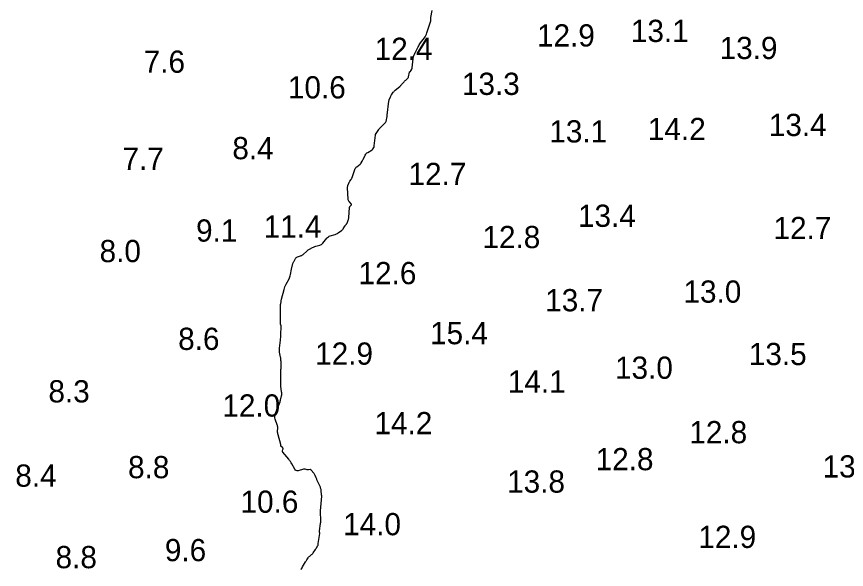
# Model space of a CAD drawing. Extents: x 815352 to 820877, y 582403 to 597439.
# Drawn here: x 820344.2 to 820530.8, y 589698.1 to 589822.5 of the extents above; entities that cross this region are included whole.
import ezdxf

# ---------------------------------------------------------------- set-up
doc = ezdxf.new("R2010")
doc.units = 0
doc.layers.add('V-CONT-EL12', color=7, linetype='Continuous')
doc.layers.add('V-TOPO-SOUN', color=7, linetype='Continuous')

msp = doc.modelspace()

# ---------------------------------------------------------------- linework, layer by layer
at = {"layer": 'V-CONT-EL12'}
msp.add_lwpolyline([(820408.05, 589698.1), (820408.21, 589698.3), (820408.35, 589698.5), (820408.49, 589698.72), (820409.14, 589699.82), (820409.21, 589699.93), (820409.28, 589700.05), (820409.35, 589700.17), (820409.43, 589700.28), (820409.74, 589700.75), (820409.82, 589700.86), (820409.9, 589700.96), (820409.99, 589701.05), (820410.09, 589701.14), (820410.51, 589701.47), (820410.61, 589701.56), (820410.7, 589701.65), (820410.78, 589701.75), (820410.86, 589701.86), (820411.38, 589702.65), (820411.44, 589702.74), (820411.5, 589702.83), (820411.55, 589702.92), (820411.61, 589703.02), (820411.92, 589703.51), (820411.94, 589703.55), (820411.95, 589703.58), (820411.96, 589703.62), (820411.97, 589703.66), (820411.99, 589703.82), (820412, 589703.85), (820412, 589703.89), (820412.01, 589703.93), (820412.01, 589703.97), (820412.32, 589706.25), (820412.33, 589706.3), (820412.33, 589706.35), (820412.32, 589706.4), (820412.31, 589706.44), (820412.27, 589706.64), (820412.27, 589706.69), (820412.26, 589706.74), (820412.26, 589706.79), (820412.27, 589706.84), (820412.52, 589708.46), (820412.53, 589708.53), (820412.54, 589708.6), (820412.55, 589708.67), (820412.55, 589708.74), (820412.57, 589709.02), (820412.57, 589709.09), (820412.57, 589709.16), (820412.57, 589709.23), (820412.57, 589709.3), (820412.54, 589710.95), (820412.53, 589710.98), (820412.53, 589711.01), (820412.53, 589711.04), (820412.52, 589711.08), (820412.49, 589711.2), (820412.48, 589711.23), (820412.48, 589711.26), (820412.47, 589711.29), (820412.48, 589711.33), (820412.8, 589714.63), (820412.8, 589714.65), (820412.8, 589714.68), (820412.8, 589714.7), (820412.79, 589714.72), (820412.77, 589714.82), (820412.76, 589714.84), (820412.76, 589714.87), (820412.76, 589714.89), (820412.75, 589714.91), (820412.65, 589715.93), (820412.63, 589716.11), (820412.59, 589716.28), (820412.54, 589716.45), (820412.47, 589716.62), (820411.78, 589718.16), (820411.71, 589718.3), (820411.65, 589718.44), (820411.59, 589718.58), (820411.53, 589718.72), (820411.29, 589719.28), (820411.22, 589719.42), (820411.15, 589719.55), (820411.07, 589719.68), (820410.98, 589719.8), (820410.43, 589720.49), (820410.37, 589720.55), (820410.3, 589720.58), (820410.23, 589720.6), (820410.15, 589720.6), (820409.81, 589720.55), (820409.73, 589720.54), (820409.64, 589720.54), (820409.56, 589720.55), (820409.48, 589720.57), (820409.08, 589720.69), (820408.99, 589720.72), (820408.9, 589720.73), (820408.8, 589720.72), (820408.71, 589720.7), (820407.45, 589720.36), (820407.23, 589720.33), (820407.04, 589720.37), (820406.87, 589720.48), (820406.74, 589720.67), (820406.08, 589721.89), (820405.93, 589722.16), (820405.76, 589722.43), (820405.57, 589722.68), (820405.37, 589722.92), (820404.01, 589724.51), (820403.96, 589724.58), (820403.94, 589724.65), (820403.93, 589724.73), (820403.95, 589724.82), (820404.07, 589725.16), (820404.09, 589725.25), (820404.08, 589725.33), (820404.05, 589725.4), (820404, 589725.47), (820403.58, 589725.89), (820403.56, 589725.92), (820403.55, 589725.94), (820403.55, 589725.97), (820403.55, 589726), (820403.57, 589726.12), (820403.57, 589726.15), (820403.57, 589726.18), (820403.57, 589726.21), (820403.56, 589726.24), (820402.95, 589728.46), (820402.9, 589728.64), (820402.88, 589728.83), (820402.86, 589729.02), (820402.86, 589729.21), (820402.89, 589729.97), (820402.88, 589730.16), (820402.86, 589730.34), (820402.82, 589730.52), (820402.77, 589730.7), (820402.29, 589731.98), (820402.22, 589732.26), (820402.2, 589732.53), (820402.23, 589732.8), (820402.31, 589733.07), (820403.27, 589735.45), (820403.34, 589735.64), (820403.4, 589735.83), (820403.46, 589736.02), (820403.51, 589736.21), (820403.75, 589737.21), (820403.77, 589737.29), (820403.78, 589737.37), (820403.79, 589737.45), (820403.79, 589737.54), (820403.78, 589737.87), (820403.78, 589737.95), (820403.77, 589738.03), (820403.76, 589738.11), (820403.75, 589738.19), (820403.66, 589738.71), (820403.64, 589738.82), (820403.63, 589738.94), (820403.62, 589739.05), (820403.62, 589739.17), (820403.56, 589741.87), (820403.55, 589742), (820403.56, 589742.12), (820403.56, 589742.25), (820403.57, 589742.37), (820403.61, 589743.07), (820403.61, 589743.1), (820403.62, 589743.12), (820403.62, 589743.15), (820403.62, 589743.17), (820403.63, 589743.28), (820403.63, 589743.3), (820403.63, 589743.33), (820403.63, 589743.35), (820403.63, 589743.38), (820403.63, 589744.8), (820403.63, 589744.89), (820403.63, 589744.98), (820403.62, 589745.07), (820403.62, 589745.16), (820403.59, 589745.51), (820403.58, 589745.6), (820403.57, 589745.69), (820403.55, 589745.78), (820403.54, 589745.87), (820403.3, 589747.04), (820403.26, 589747.27), (820403.25, 589747.49), (820403.25, 589747.72), (820403.27, 589747.95), (820403.49, 589749.72), (820403.53, 589750.04), (820403.56, 589750.35), (820403.58, 589750.67), (820403.6, 589750.98), (820403.68, 589752.77), (820403.68, 589752.82), (820403.67, 589752.88), (820403.66, 589752.93), (820403.64, 589752.98), (820403.55, 589753.19), (820403.54, 589753.24), (820403.52, 589753.3), (820403.51, 589753.35), (820403.51, 589753.41), (820403.51, 589757.39), (820403.51, 589757.52), (820403.52, 589757.65), (820403.54, 589757.79), (820403.55, 589757.92), (820403.64, 589758.45), (820403.66, 589758.58), (820403.69, 589758.71), (820403.72, 589758.84), (820403.75, 589758.97), (820404.33, 589761.12), (820404.42, 589761.42), (820404.52, 589761.72), (820404.65, 589762.01), (820404.79, 589762.29), (820405.44, 589763.52), (820405.55, 589763.75), (820405.64, 589763.99), (820405.71, 589764.23), (820405.77, 589764.48), (820405.98, 589765.68), (820406.01, 589765.84), (820406.04, 589766), (820406.08, 589766.16), (820406.13, 589766.31), (820406.32, 589766.96), (820406.37, 589767.11), (820406.42, 589767.25), (820406.49, 589767.39), (820406.56, 589767.53), (820406.88, 589768.07), (820406.96, 589768.19), (820407.07, 589768.29), (820407.19, 589768.38), (820407.33, 589768.44), (820408, 589768.67), (820408.16, 589768.74), (820408.31, 589768.81), (820408.45, 589768.91), (820408.58, 589769.01), (820409.43, 589769.79), (820409.58, 589769.91), (820409.73, 589770.03), (820409.89, 589770.13), (820410.06, 589770.23), (820410.73, 589770.59), (820410.91, 589770.68), (820411.08, 589770.76), (820411.26, 589770.82), (820411.45, 589770.88), (820412.34, 589771.12), (820412.54, 589771.19), (820412.72, 589771.29), (820412.88, 589771.41), (820413.03, 589771.57), (820413.91, 589772.66), (820414.08, 589772.84), (820414.27, 589772.99), (820414.48, 589773.11), (820414.71, 589773.19), (820415.77, 589773.51), (820415.96, 589773.58), (820416.14, 589773.66), (820416.31, 589773.75), (820416.48, 589773.86), (820417.23, 589774.38), (820417.34, 589774.47), (820417.44, 589774.56), (820417.53, 589774.66), (820417.6, 589774.78), (820417.96, 589775.35), (820418, 589775.41), (820418.04, 589775.48), (820418.09, 589775.54), (820418.14, 589775.6), (820418.35, 589775.83), (820418.39, 589775.89), (820418.44, 589775.95), (820418.47, 589776.02), (820418.5, 589776.09), (820418.76, 589776.76), (820418.8, 589776.89), (820418.84, 589777.03), (820418.87, 589777.17), (820418.88, 589777.31), (820419.05, 589779.6), (820419.06, 589779.68), (820419.09, 589779.75), (820419.13, 589779.81), (820419.18, 589779.87), (820419.43, 589780.09), (820419.48, 589780.15), (820419.5, 589780.2), (820419.49, 589780.26), (820419.45, 589780.32), (820418.95, 589780.9), (820418.86, 589781.02), (820418.79, 589781.15), (820418.75, 589781.29), (820418.73, 589781.44), (820418.6, 589783.99), (820418.6, 589784.13), (820418.61, 589784.26), (820418.64, 589784.39), (820418.68, 589784.52), (820418.89, 589785.06), (820418.93, 589785.18), (820418.99, 589785.29), (820419.05, 589785.39), (820419.11, 589785.49), (820419.39, 589785.9), (820419.46, 589786), (820419.52, 589786.11), (820419.57, 589786.22), (820419.61, 589786.33), (820420.24, 589788.15), (820420.32, 589788.32), (820420.42, 589788.48), (820420.53, 589788.63), (820420.67, 589788.75), (820421.42, 589789.34), (820421.5, 589789.41), (820421.57, 589789.48), (820421.63, 589789.56), (820421.68, 589789.65), (820421.88, 589790), (820421.93, 589790.09), (820421.98, 589790.18), (820422.02, 589790.27), (820422.07, 589790.36), (820422.57, 589791.37), (820422.68, 589791.55), (820422.81, 589791.72), (820422.96, 589791.86), (820423.13, 589791.99), (820424.11, 589792.58), (820424.18, 589792.63), (820424.24, 589792.69), (820424.29, 589792.75), (820424.34, 589792.82), (820424.51, 589793.11), (820424.54, 589793.18), (820424.57, 589793.26), (820424.6, 589793.34), (820424.61, 589793.42), (820424.85, 589795.84), (820424.85, 589795.86), (820424.85, 589795.87), (820424.85, 589795.88), (820424.85, 589795.9), (820424.85, 589795.95), (820424.85, 589795.96), (820424.85, 589795.98), (820424.86, 589795.99), (820424.86, 589796), (820425.5, 589796.94), (820425.61, 589797.1), (820425.73, 589797.26), (820425.85, 589797.4), (820425.98, 589797.55), (820427.09, 589798.72), (820427.18, 589798.83), (820427.25, 589798.95), (820427.31, 589799.08), (820427.34, 589799.22), (820427.45, 589799.8), (820427.47, 589799.95), (820427.5, 589800.09), (820427.52, 589800.24), (820427.53, 589800.39), (820427.88, 589803.48), (820427.9, 589803.61), (820427.93, 589803.74), (820427.97, 589803.87), (820428.02, 589803.99), (820428.24, 589804.49), (820428.3, 589804.61), (820428.36, 589804.73), (820428.43, 589804.84), (820428.5, 589804.96), (820428.88, 589805.51), (820428.97, 589805.64), (820429.08, 589805.76), (820429.19, 589805.87), (820429.3, 589805.98), (820430.34, 589806.84), (820430.47, 589806.95), (820430.59, 589807.07), (820430.71, 589807.19), (820430.82, 589807.31), (820431.31, 589807.89), (820431.4, 589807.98), (820431.48, 589808.07), (820431.58, 589808.16), (820431.67, 589808.25), (820432.06, 589808.58), (820432.15, 589808.67), (820432.22, 589808.77), (820432.27, 589808.87), (820432.31, 589808.99), (820432.55, 589810.05), (820432.56, 589810.08), (820432.58, 589810.1), (820432.6, 589810.13), (820432.63, 589810.15), (820432.75, 589810.21), (820432.78, 589810.23), (820432.8, 589810.25), (820432.82, 589810.27), (820432.84, 589810.3), (820433.05, 589810.67), (820433.08, 589810.74), (820433.11, 589810.82), (820433.13, 589810.89), (820433.14, 589810.98), (820433.32, 589813.04), (820433.34, 589813.17), (820433.36, 589813.3), (820433.4, 589813.43), (820433.44, 589813.55), (820433.64, 589814.05), (820433.69, 589814.17), (820433.75, 589814.29), (820433.8, 589814.41), (820433.86, 589814.53), (820434.46, 589815.73), (820434.59, 589815.97), (820434.72, 589816.2), (820434.87, 589816.42), (820435.02, 589816.64), (820435.86, 589817.75), (820436.04, 589818.01), (820436.2, 589818.28), (820436.34, 589818.57), (820436.45, 589818.87), (820437.31, 589821.59), (820437.33, 589821.64), (820437.34, 589821.7), (820437.34, 589821.77), (820437.34, 589821.83), (820437.32, 589822.07), (820437.32, 589822.13), (820437.32, 589822.2), (820437.32, 589822.26), (820437.33, 589822.32), (820437.64, 589823.87)], dxfattribs=at)

# ---------------------------------------------------------------- texts
at = {"layer": 'V-TOPO-SOUN'}
for s, p in [('13.1 ', (820482.31, 589816.82)), ('12.9 ', (820461.2, 589815.8)), ('12.4 ', (820424.69, 589812.78)), ('13.9 ', (820502.28, 589812.98)), ('7.6', (820372.74, 589809.9)), ('10.6 ', (820405.18, 589804.12)), ('13.3 ', (820444.31, 589804.91)), ('13.1 ', (820463.97, 589794.21)), ('14.2 ', (820486.14, 589794.74)), ('13.4 ', (820513.34, 589795.66)), ('8.4', (820392.68, 589790.44)), ('7.7', (820367.97, 589788.05)), ('12.7 ', (820432.3, 589784.63)), ('13.4 ', (820470.42, 589775.22)), ('9.1', (820384.52, 589771.9)), ('11.4 ', (820399.72, 589772.79)), ('12.7 ', (820514.39, 589772.46)), ('12.8 ', (820448.93, 589770.43)), ('8.0', (820362.82, 589767.28)), ('12.6 ', (820421.06, 589762.32)), ('13.0 ', (820494.14, 589758.16)), ('13.7 ', (820463.04, 589756.22)), ('8.6', (820380.49, 589747.53)), ('15.4 ', (820437.15, 589748.81)), ('12.9 ', (820411.3, 589744.21)), ('13.5 ', (820508.84, 589744.11)), ('13.0 ', (820478.75, 589741.03)), ('14.1 ', (820454.65, 589737.91)), ('8.3', (820351.31, 589735.72)), ('12.0 ', (820390.43, 589732.53)), ('14.2 ', (820424.65, 589728.56)), ('12.8 ', (820495.46, 589726.53)), ('12.8 ', (820474.39, 589720.46)), ('8.8', (820369.22, 589718.66)), ('13.2 ', (820525.44, 589718.82)), ('8.4', (820343.86, 589716.75)), ('13.8 ', (820454.48, 589715.41)), ('10.6 ', (820394.52, 589710.88)), ('14.0 ', (820417.6, 589705.83)), ('12.9 ', (820497.49, 589702.97)), ('9.6', (820377.5, 589699.99)), ('8.8', (820352.92, 589698.41))]:
    msp.add_text(s, height=5, dxfattribs=at).set_placement(p)

doc.saveas('drawing.dxf')
